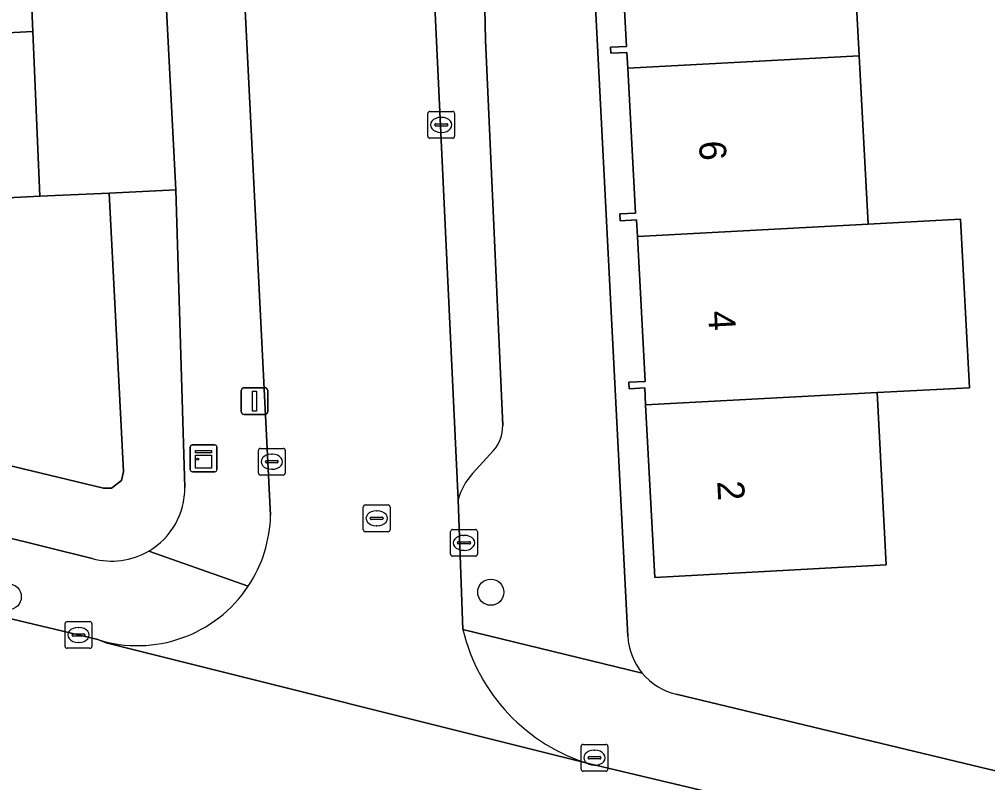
# Model space of a CAD drawing. Extents: x 161084 to 161928, y 385354 to 386522.
# Drawn here: x 161466.55 to 161502.73, y 385828.45 to 385856.95 of the extents above; entities that cross this region are included whole.
import ezdxf

# ---------------------------------------------------------------- set-up
doc = ezdxf.new("R2010")
doc.units = 0
for name, color, linetype in [('IMGEO_Boom', 7, 'Continuous'), ('IMGEO_Erf', 7, 'Continuous'), ('IMGEO_Groenvoorziening', 7, 'Continuous'), ('IMGEO_Kast', 7, 'Continuous'), ('IMGEO_Kolk', 7, 'Continuous'), ('IMGEO_Lichtmast', 7, 'Continuous'), ('IMGEO_Pand', 7, 'Continuous'), ('IMGEO_Pand_nummerreeks', 7, 'Continuous'), ('IMGEO_Parkeervlak_open', 7, 'Continuous'), ('IMGEO_Rijbaan_lokaal_open', 7, 'Continuous'), ('IMGEO_Rioolput', 7, 'Continuous'), ('IMGEO_Voetpad_open', 7, 'Continuous')]:
    doc.layers.add(name, color=color, linetype=linetype)

msp = doc.modelspace()

# ---------------------------------------------------------------- linework, layer by layer
at = {"layer": 'IMGEO_Boom'}
for centre in [(161484.165, 385835.559), (161466.138, 385835.388)]:
    msp.add_circle(centre, 0.489, dxfattribs=at)
at = {"layer": 'IMGEO_Erf'}
msp.add_lwpolyline([(161469.278, 385910.865), (161464.358, 385910.606), (161464.676, 385904.433), (161464.984, 385898.441), (161465.293, 385892.449), (161465.601, 385886.457), (161465.91, 385880.465), (161466.218, 385874.472), (161466.527, 385868.48), (161466.79, 385862.486), (161467.053, 385856.491), (161467.322, 385850.351), (161469.903, 385850.461), (161472.4, 385850.582)], close=True, dxfattribs=at)
for points in [[(161487.483, 385869.057), (161489.285, 385833.92)], [(161497.584, 385861.884), (161497.92, 385855.593), (161498.257, 385849.302), (161501.707, 385849.486), (161502.043, 385843.195), (161498.593, 385843.011), (161498.937, 385836.574), (161490.292, 385836.112), (161489.948, 385842.55), (161489.914, 385843.186), (161489.332, 385843.155), (161489.319, 385843.396), (161489.932, 385843.429), (161489.642, 385848.842), (161489.609, 385849.463), (161488.999, 385849.43), (161488.985, 385849.686), (161489.572, 385849.717), (161489.282, 385855.132), (161489.251, 385855.715), (161488.653, 385855.683), (161488.641, 385855.908), (161489.232, 385855.939), (161488.939, 385861.423)], [(161491.085, 385831.751), (161500, 385829.611), (161508.577, 385827.552), (161510.638, 385836.052), (161510.526, 385838.535), (161507.682, 385838.381), (161507.458, 385843.339), (161510.302, 385843.488), (161510.21, 385845.525), (161507.365, 385845.396), (161507.167, 385849.778), (161506.934, 385854.937)]]:
    msp.add_lwpolyline(points, dxfattribs=at)
for centre, radius, start, end in [((161491.625, 385834.034), 2.343, 182.8004, 219.7565), ((161491.631, 385834.034), 2.348, 219.6538, 256.5398)]:
    msp.add_arc(centre, radius, start, end, dxfattribs=at)
at = {"layer": 'IMGEO_Groenvoorziening'}
for points in [[(161472.737, 385839.472), (161472.4, 385850.582), (161469.903, 385850.461), (161470.441, 385840.067), (161470.375, 385839.734), (161469.994, 385839.442), (161469.697, 385839.44), (161449.665, 385844.255)], [(161449.665, 385844.255), (161449.799, 385841.651), (161469.274, 385836.817)]]:
    msp.add_lwpolyline(points, dxfattribs=at)
msp.add_lwpolyline([(161469.903, 385850.461), (161467.322, 385850.351), (161459.781, 385849.961), (161449.401, 385849.395), (161449.665, 385844.255), (161469.697, 385839.44), (161469.994, 385839.442), (161470.375, 385839.734), (161470.441, 385840.067)], close=True, dxfattribs=at)
for centre, start, end in [((161470.004, 385839.448), 300.5212, 0.4937), ((161470.007, 385839.45), 254.449, 300.4532)]:
    msp.add_arc(centre, 2.733, start, end, dxfattribs=at)
at = {"layer": 'IMGEO_Kast'}
for p, q in [((161472.934, 385840.133), (161472.934, 385840.974)), ((161472.934, 385840.974), (161472.934, 385840.133)), ((161473.009, 385841.058), (161473.85, 385841.058)), ((161473.85, 385841.058), (161473.009, 385841.058)), ((161473.934, 385840.983), (161473.934, 385840.142)), ((161473.934, 385840.142), (161473.934, 385840.983)), ((161473.859, 385840.058), (161473.018, 385840.058)), ((161473.018, 385840.058), (161473.859, 385840.058))]:
    msp.add_line(p, q, dxfattribs=at)
for points in [[(161473.129, 385840.848), (161473.729, 385840.848), (161473.729, 385840.763), (161473.129, 385840.763), (161473.129, 385840.848)], [(161473.129, 385840.673), (161473.729, 385840.673), (161473.729, 385840.184), (161473.129, 385840.184), (161473.129, 385840.673)]]:
    msp.add_lwpolyline(points, dxfattribs=at)
msp.add_circle((161473.213, 385840.522), 0.0377, dxfattribs=at)
for centre, start, end in [((161473.012, 385840.98), 92.4484, 184.2845), ((161473.012, 385840.98), 92.4484, 184.2845), ((161473.856, 385840.98), 2.4484, 94.2845), ((161473.856, 385840.98), 2.4484, 94.2845), ((161473.012, 385840.136), 182.4484, 274.2845), ((161473.012, 385840.136), 182.4484, 274.2845), ((161473.856, 385840.136), 272.4484, 4.2845), ((161473.856, 385840.136), 272.4484, 4.2845)]:
    msp.add_arc(centre, 0.0779, start, end, dxfattribs=at)
at = {"layer": 'IMGEO_Kolk'}
for p, q in [((161481.812, 385852.584), (161481.812, 385853.436)), ((161481.887, 385853.51), (161482.739, 385853.51)), ((161482.813, 385853.436), (161482.813, 385852.584)), ((161482.071, 385853.004), (161482.071, 385853.016)), ((161482.114, 385853.053), (161482.512, 385853.053)), ((161482.3, 385853.29), (161482.325, 385853.29)), ((161482.555, 385853.016), (161482.555, 385853.004)), ((161482.509, 385852.967), (161482.111, 385852.967)), ((161482.323, 385852.73), (161482.298, 385852.73)), ((161482.739, 385852.51), (161481.887, 385852.51)), ((161475.484, 385840.003), (161475.484, 385840.855)), ((161475.559, 385840.929), (161476.411, 385840.929)), ((161475.972, 385840.709), (161475.997, 385840.709)), ((161476.485, 385840.855), (161476.485, 385840.003)), ((161475.743, 385840.423), (161475.743, 385840.435)), ((161476.181, 385840.386), (161475.783, 385840.386)), ((161475.786, 385840.472), (161476.184, 385840.472)), ((161476.227, 385840.435), (161476.227, 385840.423)), ((161475.995, 385840.149), (161475.97, 385840.149)), ((161476.411, 385839.929), (161475.559, 385839.929)), ((161482.663, 385836.975), (161482.663, 385837.827)), ((161482.738, 385837.901), (161483.59, 385837.901)), ((161483.664, 385837.827), (161483.664, 385836.975)), ((161483.151, 385837.681), (161483.176, 385837.681)), ((161482.922, 385837.395), (161482.922, 385837.407)), ((161483.36, 385837.358), (161482.962, 385837.358)), ((161482.965, 385837.444), (161483.363, 385837.444)), ((161483.174, 385837.121), (161483.149, 385837.121)), ((161483.406, 385837.407), (161483.406, 385837.395)), ((161483.59, 385836.901), (161482.738, 385836.901)), ((161468.263, 385833.536), (161468.263, 385834.388)), ((161468.338, 385834.462), (161469.19, 385834.462)), ((161468.751, 385834.242), (161468.776, 385834.242)), ((161469.264, 385834.388), (161469.264, 385833.536)), ((161468.522, 385833.956), (161468.522, 385833.968)), ((161468.96, 385833.919), (161468.562, 385833.919)), ((161468.565, 385834.005), (161468.963, 385834.005)), ((161469.006, 385833.968), (161469.006, 385833.956)), ((161468.774, 385833.682), (161468.749, 385833.682)), ((161469.19, 385833.462), (161468.338, 385833.462)), ((161487.613, 385829.875), (161488.465, 385829.875)), ((161487.538, 385828.949), (161487.538, 385829.801)), ((161488.026, 385829.655), (161488.051, 385829.655)), ((161488.539, 385829.801), (161488.539, 385828.949)), ((161487.797, 385829.369), (161487.797, 385829.381)), ((161488.235, 385829.332), (161487.837, 385829.332)), ((161487.84, 385829.418), (161488.238, 385829.418)), ((161488.281, 385829.381), (161488.281, 385829.369)), ((161488.465, 385828.875), (161487.613, 385828.875)), ((161488.049, 385829.095), (161488.024, 385829.095))]:
    msp.add_line(p, q, dxfattribs=at)
for points in [[(161481.812, 385852.584), (161481.812, 385853.436)], [(161481.887, 385853.51), (161482.739, 385853.51)], [(161482.813, 385853.436), (161482.813, 385852.584)], [(161482.739, 385852.51), (161481.887, 385852.51)], [(161475.484, 385840.003), (161475.484, 385840.855)], [(161475.559, 385840.929), (161476.411, 385840.929)], [(161476.485, 385840.855), (161476.485, 385840.003)], [(161476.411, 385839.929), (161475.559, 385839.929)], [(161482.663, 385836.975), (161482.663, 385837.827)], [(161482.738, 385837.901), (161483.59, 385837.901)], [(161483.664, 385837.827), (161483.664, 385836.975)], [(161483.59, 385836.901), (161482.738, 385836.901)], [(161468.263, 385833.536), (161468.263, 385834.388)], [(161468.338, 385834.462), (161469.19, 385834.462)], [(161469.264, 385834.388), (161469.264, 385833.536)], [(161469.19, 385833.462), (161468.338, 385833.462)], [(161487.613, 385829.875), (161488.465, 385829.875)], [(161487.538, 385828.949), (161487.538, 385829.801)], [(161488.539, 385829.801), (161488.539, 385828.949)], [(161488.465, 385828.875), (161487.613, 385828.875)]]:
    msp.add_lwpolyline(points, dxfattribs=at)
for centre, radius, start, end in [((161481.889, 385853.434), 0.0765, 91.552, 178.448), ((161481.889, 385853.434), 0.0765, 91.552, 178.448), ((161482.737, 385853.434), 0.0765, 1.552, 88.448), ((161482.737, 385853.434), 0.0765, 1.552, 88.448), ((161482.111, 385853.013), 0.0403, 85.8775, 175.7526), ((161482.108, 385853.003), 0.0366, 178.938, 274.7102), ((161482.512, 385853.01), 0.043, 264.8664, 352.4533), ((161482.516, 385853.015), 0.0386, 1.7309, 96.639), ((161481.889, 385852.586), 0.0765, 181.552, 268.448), ((161481.889, 385852.586), 0.0765, 181.552, 268.448), ((161482.737, 385852.586), 0.0765, 271.552, 358.448), ((161482.737, 385852.586), 0.0765, 271.552, 358.448), ((161475.561, 385840.853), 0.0765, 91.552, 178.448), ((161475.561, 385840.853), 0.0765, 91.552, 178.448), ((161476.409, 385840.853), 0.0765, 1.552, 88.448), ((161476.409, 385840.853), 0.0765, 1.552, 88.448), ((161475.783, 385840.432), 0.0403, 85.8775, 175.7526), ((161475.78, 385840.422), 0.0366, 178.938, 274.7102), ((161476.184, 385840.429), 0.043, 264.8664, 352.4533), ((161476.188, 385840.434), 0.0386, 1.7309, 96.639), ((161475.561, 385840.005), 0.0765, 181.552, 268.448), ((161475.561, 385840.005), 0.0765, 181.552, 268.448), ((161476.409, 385840.005), 0.0765, 271.552, 358.448), ((161476.409, 385840.005), 0.0765, 271.552, 358.448), ((161482.74, 385837.825), 0.0765, 91.552, 178.448), ((161482.74, 385837.825), 0.0765, 91.552, 178.448), ((161483.588, 385837.825), 0.0765, 1.552, 88.448), ((161483.588, 385837.825), 0.0765, 1.552, 88.448), ((161482.962, 385837.404), 0.0403, 85.8775, 175.7526), ((161482.959, 385837.394), 0.0366, 178.938, 274.7102), ((161483.363, 385837.401), 0.043, 264.8664, 352.4533), ((161483.367, 385837.406), 0.0386, 1.7309, 96.639), ((161482.74, 385836.977), 0.0765, 181.552, 268.448), ((161482.74, 385836.977), 0.0765, 181.552, 268.448), ((161483.588, 385836.977), 0.0765, 271.552, 358.448), ((161483.588, 385836.977), 0.0765, 271.552, 358.448), ((161468.34, 385834.386), 0.0765, 91.552, 178.448), ((161468.34, 385834.386), 0.0765, 91.552, 178.448), ((161469.188, 385834.386), 0.0765, 1.552, 88.448), ((161469.188, 385834.386), 0.0765, 1.552, 88.448), ((161468.562, 385833.965), 0.0403, 85.8775, 175.7526), ((161468.559, 385833.955), 0.0366, 178.938, 274.7102), ((161468.963, 385833.962), 0.043, 264.8664, 352.4533), ((161468.967, 385833.967), 0.0386, 1.7309, 96.639), ((161468.34, 385833.538), 0.0765, 181.552, 268.448), ((161468.34, 385833.538), 0.0765, 181.552, 268.448), ((161469.188, 385833.538), 0.0765, 271.552, 358.448), ((161469.188, 385833.538), 0.0765, 271.552, 358.448), ((161487.615, 385829.799), 0.0765, 91.552, 178.448), ((161487.615, 385829.799), 0.0765, 91.552, 178.448), ((161488.463, 385829.799), 0.0765, 1.552, 88.448), ((161488.463, 385829.799), 0.0765, 1.552, 88.448), ((161487.837, 385829.378), 0.0403, 85.8775, 175.7526), ((161487.834, 385829.368), 0.0366, 178.938, 274.7102), ((161488.238, 385829.375), 0.043, 264.8664, 352.4533), ((161488.242, 385829.38), 0.0386, 1.7309, 96.639), ((161487.615, 385828.951), 0.0765, 181.552, 268.448), ((161487.615, 385828.951), 0.0765, 181.552, 268.448), ((161488.463, 385828.951), 0.0765, 271.552, 358.448), ((161488.463, 385828.951), 0.0765, 271.552, 358.448)]:
    msp.add_arc(centre, radius, start, end, dxfattribs=at)
for centre, major_axis, ratio, start_param, end_param in [((161482.299, 385853.01), (-0.387, 0.002), 0.722429, 4.712389, 7.853982), ((161482.324, 385853.01), (-0.39, 0.002), 0.717154, 1.570796, 4.712389), ((161475.971, 385840.429), (-0.387, 0.002), 0.722429, 4.712389, 7.853982), ((161475.996, 385840.429), (-0.39, 0.002), 0.717154, 1.570796, 4.712389), ((161483.15, 385837.401), (-0.387, 0.002), 0.722429, 4.712389, 7.853982), ((161483.175, 385837.401), (-0.39, 0.002), 0.717154, 1.570796, 4.712389), ((161468.75, 385833.962), (-0.387, 0.002), 0.722429, 4.712389, 7.853982), ((161468.775, 385833.962), (-0.39, 0.002), 0.717154, 1.570796, 4.712389), ((161488.025, 385829.375), (-0.387, 0.002), 0.722429, 4.712389, 7.853982), ((161488.05, 385829.375), (-0.39, 0.002), 0.717154, 1.570796, 4.712389)]:
    msp.add_ellipse(centre, major_axis=major_axis, ratio=ratio, start_param=start_param, end_param=end_param, dxfattribs=at)
at = {"layer": 'IMGEO_Lichtmast'}
for p, q in [((161474.842, 385842.293), (161474.842, 385843.093)), ((161474.842, 385843.093), (161474.842, 385842.293)), ((161474.942, 385843.193), (161475.732, 385843.193)), ((161475.732, 385843.193), (161474.942, 385843.193)), ((161475.832, 385843.093), (161475.832, 385842.293)), ((161475.832, 385842.293), (161475.832, 385843.093)), ((161475.732, 385842.193), (161474.942, 385842.193)), ((161474.942, 385842.193), (161475.732, 385842.193))]:
    msp.add_line(p, q, dxfattribs=at)
msp.add_lwpolyline([(161475.262, 385843.068), (161475.412, 385843.068), (161475.412, 385842.318), (161475.262, 385842.318), (161475.262, 385843.068)], dxfattribs=at)
for centre, start, end in [((161474.942, 385843.093), 90, 180), ((161474.942, 385843.093), 90, 180), ((161475.732, 385843.093), 0, 90), ((161475.732, 385843.093), 360, 90), ((161474.942, 385842.293), 180, 270), ((161474.942, 385842.293), 180, 270), ((161475.732, 385842.293), 270, 0), ((161475.732, 385842.293), 270, 0)]:
    msp.add_arc(centre, 0.1, start, end, dxfattribs=at)
at = {"layer": 'IMGEO_Pand'}
for points in [[(161466.79, 385862.486), (161459.248, 385862.098), (161459.511, 385856.104), (161467.053, 385856.491)], [(161497.92, 385855.593), (161497.584, 385861.884), (161488.939, 385861.423), (161489.232, 385855.939), (161488.641, 385855.908), (161488.653, 385855.683), (161489.251, 385855.715), (161489.282, 385855.132)], [(161467.053, 385856.491), (161459.511, 385856.104), (161459.781, 385849.961), (161467.322, 385850.351)], [(161498.257, 385849.302), (161497.92, 385855.593), (161489.282, 385855.132), (161489.572, 385849.717), (161488.985, 385849.686), (161488.999, 385849.43), (161489.609, 385849.463), (161489.642, 385848.842)], [(161498.257, 385849.302), (161489.642, 385848.842), (161489.932, 385843.429), (161489.319, 385843.396), (161489.332, 385843.155), (161489.914, 385843.186), (161489.948, 385842.55), (161498.593, 385843.011), (161502.043, 385843.195), (161501.707, 385849.486)], [(161489.948, 385842.55), (161490.292, 385836.112), (161498.937, 385836.574), (161498.593, 385843.011)]]:
    msp.add_lwpolyline(points, close=True, dxfattribs=at)
at = {"layer": 'IMGEO_Parkeervlak_open'}
for points in [[(161481.589, 385867.731), (161482.948, 385839.012)], [(161483.971, 385856.173), (161483.786, 385864.931)], [(161484.609, 385841.777), (161483.971, 385856.173)], [(161483.485, 385839.989), (161484.27, 385840.845)]]:
    msp.add_lwpolyline(points, dxfattribs=at)
for centre, radius, start, end in [((161483.216, 385841.756), 1.393, 319.1616, 0.8623), ((161485.074, 385838.479), 2.192, 136.4733, 165.9366)]:
    msp.add_arc(centre, radius, start, end, dxfattribs=at)
at = {"layer": 'IMGEO_Rijbaan_lokaal_open'}
for points in [[(161480.316, 385888.981), (161480.174, 385891.619), (161479.957, 385896.12), (161473.056, 385895.769), (161475.938, 385838.435)], [(161483.123, 385834.161), (161482.948, 385839.012), (161481.589, 385867.731)], [(161556.18, 385812.95), (161487.869, 385829.144), (161469.802, 385833.663), (161469.483, 385833.788), (161447.797, 385838.953)], [(161469.483, 385833.788), (161469.802, 385833.663), (161487.869, 385829.144)]]:
    msp.add_lwpolyline(points, dxfattribs=at)
for centre, radius, start, end in [((161470.966, 385838.54), 4.973, 326.3747, 358.7917), ((161470.961, 385838.542), 4.979, 252.7318, 326.3847), ((161489.848, 385835.769), 6.914, 193.4494, 253.3706)]:
    msp.add_arc(centre, radius, start, end, dxfattribs=at)
at = {"layer": 'IMGEO_Rioolput'}
for p, q in [((161479.403, 385837.891), (161479.403, 385838.743)), ((161479.478, 385838.817), (161480.33, 385838.817)), ((161479.891, 385838.597), (161479.916, 385838.597)), ((161480.404, 385838.743), (161480.404, 385837.891)), ((161479.662, 385838.311), (161479.662, 385838.323)), ((161480.1, 385838.274), (161479.702, 385838.274)), ((161479.705, 385838.36), (161480.103, 385838.36)), ((161480.146, 385838.323), (161480.146, 385838.311)), ((161480.33, 385837.817), (161479.478, 385837.817)), ((161479.914, 385838.037), (161479.889, 385838.037))]:
    msp.add_line(p, q, dxfattribs=at)
for points in [[(161479.403, 385837.891), (161479.403, 385838.743)], [(161479.478, 385838.817), (161480.33, 385838.817)], [(161480.404, 385838.743), (161480.404, 385837.891)], [(161480.33, 385837.817), (161479.478, 385837.817)]]:
    msp.add_lwpolyline(points, dxfattribs=at)
for centre, radius, start, end in [((161479.48, 385838.741), 0.0765, 91.552, 178.448), ((161479.48, 385838.741), 0.0765, 91.552, 178.448), ((161480.328, 385838.741), 0.0765, 1.552, 88.448), ((161480.328, 385838.741), 0.0765, 1.552, 88.448), ((161479.702, 385838.32), 0.0403, 85.8775, 175.7526), ((161479.699, 385838.31), 0.0366, 178.938, 274.7102), ((161480.103, 385838.317), 0.043, 264.8664, 352.4533), ((161480.107, 385838.322), 0.0386, 1.7309, 96.639), ((161479.48, 385837.893), 0.0765, 181.552, 268.448), ((161479.48, 385837.893), 0.0765, 181.552, 268.448), ((161480.328, 385837.893), 0.0765, 271.552, 358.448), ((161480.328, 385837.893), 0.0765, 271.552, 358.448)]:
    msp.add_arc(centre, radius, start, end, dxfattribs=at)
for centre, major_axis, ratio, start_param, end_param in [((161479.89, 385838.317), (-0.387, 0.002), 0.722429, 4.712389, 7.853982), ((161479.915, 385838.317), (-0.39, 0.002), 0.717154, 1.570796, 4.712389)]:
    msp.add_ellipse(centre, major_axis=major_axis, ratio=ratio, start_param=start_param, end_param=end_param, dxfattribs=at)
at = {"layer": 'IMGEO_Voetpad_open'}
for points in [[(161469.404, 386022.145), (161463.668, 386021.852), (161464.802, 386000), (161464.853, 385998.993), (161464.934, 385997.415), (161468.916, 385919.263), (161469.013, 385915.99), (161469.278, 385910.865), (161472.4, 385850.582), (161472.737, 385839.472)], [(161475.938, 385838.435), (161473.056, 385895.769), (161472.867, 385898.678), (161472.303, 385911.596), (161472.039, 385916.144), (161470.672, 385943.755)], [(161489.285, 385833.92), (161487.483, 385869.057), (161486.727, 385875.566)], [(161483.786, 385864.931), (161483.971, 385856.173), (161484.609, 385841.777)], [(161469.274, 385836.817), (161449.799, 385841.651), (161448.132, 385842.052), (161441.922, 385843.544), (161413.574, 385850.358), (161389.632, 385855.958)], [(161484.27, 385840.845), (161483.485, 385839.989)], [(161447.797, 385838.953), (161469.483, 385833.788)], [(161482.948, 385839.012), (161483.123, 385834.161), (161489.824, 385832.536)], [(161475.107, 385835.786), (161471.392, 385837.094)], [(161471.392, 385837.094), (161475.107, 385835.786)], [(161489.824, 385832.536), (161483.123, 385834.161)], [(161509.996, 385827.212), (161508.577, 385827.552), (161500, 385829.611), (161491.085, 385831.751)], [(161487.869, 385829.144), (161556.18, 385812.95)]]:
    msp.add_lwpolyline(points, dxfattribs=at)
for centre, radius, start, end in [((161483.216, 385841.756), 1.393, 319.1616, 0.8623), ((161485.074, 385838.479), 2.192, 136.4733, 165.9366), ((161470.004, 385839.448), 2.733, 300.5212, 0.4937), ((161470.966, 385838.54), 4.973, 326.3747, 358.7917), ((161470.007, 385839.45), 2.733, 254.449, 300.4532), ((161470.961, 385838.542), 4.979, 252.7318, 326.3847), ((161489.848, 385835.769), 6.914, 193.4494, 253.3706), ((161491.625, 385834.034), 2.343, 182.8004, 219.7565), ((161491.631, 385834.034), 2.348, 219.6538, 256.5398)]:
    msp.add_arc(centre, radius, start, end, dxfattribs=at)

# ---------------------------------------------------------------- texts
at = {"layer": 'IMGEO_Pand_nummerreeks'}
for s, rotation, p in [('6', 273.078, (161491.94, 385852.394)), ('4', 273.0766, (161492.282, 385846.045)), ('2', 273.078, (161492.623, 385839.698))]:
    msp.add_text(s, height=1, rotation=rotation, dxfattribs=at).set_placement(p)

doc.saveas('drawing.dxf')
